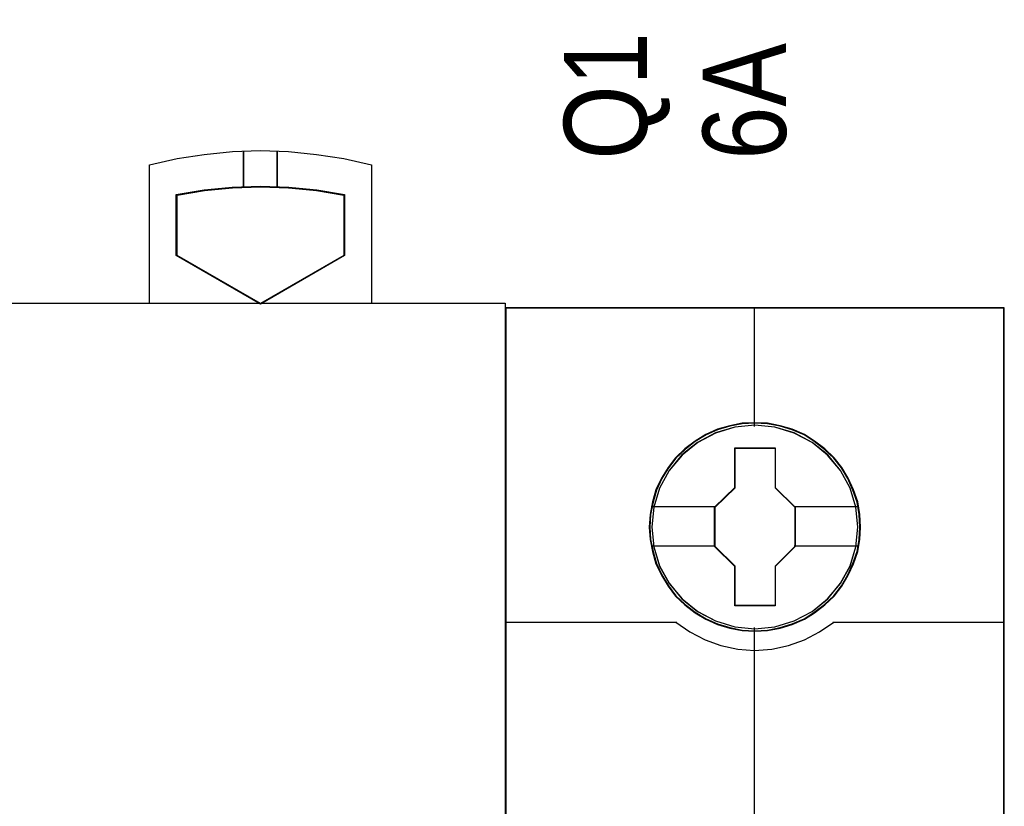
# Model space of a CAD drawing. Header units: millimetres. Extents: x -1290 to 1795, y -4192 to -1311.
# Tile 444 of 656: x 1430.87 to 1437.97, y -3620.24 to -3614.57. Entities that reach past the tile are written whole.
import ezdxf

# ---------------------------------------------------------------- set-up
doc = ezdxf.new("R2010")
doc.units = ezdxf.units.MM
doc.layers.add('45', color=7, linetype='Continuous')
doc.layers.add('Aparatura', color=7, linetype='Continuous', lineweight=13)
doc.styles.get("Standard").update_dxf_attribs({"font": 'ARIALN.TTF', "width": 0.8})

# ---------------------------------------------------------------- blocks, each defined once
blk = doc.blocks.new('*U255')
at = {"layer": '45', "color": 7}
for points in [[(194.820544, -83.682516), (194.820544, -78.685241), (194.820544, -78.685241), (195.813765, -78.462879), (196.789458, -78.310738), (197.811891, -78.21126), (198.822639, -78.17615), (199.833387, -78.21126), (200.83245, -78.310738), (201.825671, -78.462879), (202.824734, -78.685241), (202.824734, -78.685241), (202.824734, -83.682516), (194.820544, -83.682516)], [(198.204866, -79.506511), (198.204866, -78.194104), (198.204866, -79.506511)], [(199.417133, -79.506511), (199.417133, -78.194104), (199.417133, -79.506511)], [(199.842318, -79.487684), (200.850576, -79.588484), (201.847041, -79.760438), (201.847041, -81.954332), (198.822268, -83.709447), (195.785702, -81.954332), (195.785702, -79.760438), (196.788064, -79.588484), (197.802218, -79.487684), (198.822268, -79.458037), (199.842318, -79.487684)], [(195.812562, -81.949637), (195.812562, -79.783538), (195.812562, -79.783538), (196.806336, -79.613762), (197.811801, -79.514239), (198.823113, -79.484967), (199.834424, -79.514239), (200.834043, -79.613762), (201.821972, -79.783538), (201.821972, -79.783538), (201.821972, -81.949637), (201.821972, -81.949637), (198.823113, -83.682516), (198.823113, -83.682516), (195.812562, -81.949637), (195.812562, -81.949637)], [(189.638413, -83.671744), (207.639782, -83.671744), (207.639782, -83.671744), (207.639782, -166.633485), (207.639782, -166.633485), (189.638413, -166.633485), (189.638413, -166.633485), (189.638413, -83.671744), (189.638413, -83.671744)], [(189.641994, -83.67713), (207.63441, -83.67713), (207.63441, -166.628099), (189.641994, -166.628099), (189.641994, -83.67713)]]:
    blk.add_lwpolyline(points, close=True, dxfattribs=at)
blk = doc.blocks.new('*A256')
at = {"layer": '45', "color": 7}
for points in [[(225.616082, -83.838713), (207.639782, -83.838713), (207.639782, -165.563452), (225.616082, -165.563452), (225.616082, -83.838713)], [(225.598175, -83.856666), (207.659479, -83.856666), (207.659479, -165.545498), (225.598175, -165.545498), (225.598175, -83.856666)], [(220.43216, -91.738351), (220.409848, -91.286986), (220.337333, -90.835621), (220.181148, -90.400769), (219.997073, -89.982431), (219.762795, -89.591615), (219.483892, -89.244834), (219.149209, -88.925576), (218.781058, -88.644849), (218.412907, -88.402653), (217.977819, -88.215502), (217.542732, -88.088899), (217.085332, -88.000828), (216.63351, -87.97881), (216.17611, -88.000828), (215.729866, -88.088899), (215.278044, -88.215502), (214.865269, -88.402653), (214.474806, -88.644849), (214.112232, -88.925576), (213.771972, -89.244834), (213.509803, -89.591615), (213.264369, -89.982431), (213.063559, -90.400769), (212.94642, -90.835621), (212.857172, -91.286986), (212.823703, -91.738351), (212.857172, -92.184212), (212.94642, -92.624568), (213.063559, -93.05942), (213.264369, -93.472254), (213.509803, -93.868574), (213.771972, -94.226363), (214.112232, -94.545622), (214.474806, -94.826349), (214.865269, -95.057536), (215.278044, -95.244687), (215.729866, -95.376794), (216.17611, -95.47037), (216.63351, -95.492387), (217.085332, -95.47037), (217.542732, -95.376794), (217.977819, -95.244687), (218.412907, -95.057536), (218.781058, -94.826349), (219.149209, -94.545622), (219.483892, -94.226363), (219.762795, -93.868574), (219.997073, -93.472254), (220.181148, -93.05942), (220.337333, -92.624568), (220.409848, -92.184212), (220.43216, -91.738351)], [(220.43216, -91.738351), (220.409848, -91.286986), (220.337333, -90.835621), (220.181148, -90.400769), (219.997073, -89.982431), (219.762795, -89.591615), (219.483892, -89.244834), (219.149209, -88.925576), (218.781058, -88.644849), (218.412907, -88.402653), (217.977819, -88.215502), (217.542732, -88.088899), (217.085332, -88.000828), (216.63351, -87.97881), (216.17611, -88.000828), (215.729866, -88.088899), (215.278044, -88.215502), (214.865269, -88.402653), (214.474806, -88.644849), (214.112232, -88.925576), (213.771972, -89.244834), (213.509803, -89.591615), (213.264369, -89.982431), (213.063559, -90.400769), (212.94642, -90.835621), (212.857172, -91.286986), (212.823703, -91.738351), (212.857172, -92.184212), (212.94642, -92.624568), (213.063559, -93.05942), (213.264369, -93.472254), (213.509803, -93.868574), (213.771972, -94.226363), (214.112232, -94.545622), (214.474806, -94.826349), (214.865269, -95.057536), (215.278044, -95.244687), (215.729866, -95.376794), (216.17611, -95.47037), (216.63351, -95.492387), (217.085332, -95.47037), (217.542732, -95.376794), (217.977819, -95.244687), (218.412907, -95.057536), (218.781058, -94.826349), (219.149209, -94.545622), (219.483892, -94.226363), (219.762795, -93.868574), (219.997073, -93.472254), (220.181148, -93.05942), (220.337333, -92.624568), (220.409848, -92.184212), (220.43216, -91.738351)], [(215.913459, -88.883671), (217.364651, -88.883671), (217.364651, -90.311526), (218.084623, -91.017183), (218.084623, -92.445038), (217.364651, -93.161721), (217.364651, -94.57855), (215.913459, -94.57855), (215.913459, -93.161721), (215.176613, -92.445038), (215.176613, -91.017183), (215.913459, -90.311526), (215.913459, -88.883671)], [(215.913459, -88.883671), (217.364651, -88.883671), (217.364651, -88.883671), (217.364651, -90.311526), (217.364651, -90.311526), (218.084623, -91.017183), (218.084623, -91.017183), (218.084623, -92.445038), (218.084623, -92.445038), (217.364651, -93.161721), (217.364651, -93.161721), (217.364651, -94.57855), (217.364651, -94.57855), (215.913459, -94.57855), (215.913459, -94.57855), (215.913459, -93.161721), (215.913459, -93.161721), (215.176613, -92.445038), (215.176613, -92.445038), (215.176613, -91.017183), (215.176613, -91.017183), (215.913459, -90.311526), (215.913459, -90.311526), (215.913459, -88.883671), (215.913459, -88.883671)], [(215.923628, -88.901625), (217.356055, -88.901625), (217.356055, -90.320476), (218.066716, -91.021685), (218.066716, -92.440536), (217.356055, -93.152701), (217.356055, -94.560596), (215.923628, -94.560596), (215.923628, -93.152701), (215.19631, -92.440536), (215.19631, -91.021685), (215.923628, -90.320476), (215.923628, -88.901625)]]:
    blk.add_lwpolyline(points, close=True, dxfattribs=at)
at = {"layer": '45', "color": 139}
for points in [[(225.616082, -83.838713), (207.639782, -83.838713), (207.639782, -165.563452), (225.616082, -165.563452), (225.616082, -83.838713)], [(220.414254, -91.738338), (220.392047, -91.28913), (220.319873, -90.839922), (220.164423, -90.407148), (219.981214, -89.990809), (219.748039, -89.601861), (219.470449, -89.256738), (219.137342, -88.939005), (218.770923, -88.65962), (218.404505, -88.418581), (217.971465, -88.232324), (217.538426, -88.106327), (217.083179, -88.018676), (216.633484, -87.996764), (216.178237, -88.018676), (215.734093, -88.106327), (215.284398, -88.232324), (214.873566, -88.418581), (214.48494, -88.65962), (214.124074, -88.939005), (213.785415, -89.256738), (213.52448, -89.601861), (213.280201, -89.990809), (213.080337, -90.407148), (212.963749, -90.839922), (212.874921, -91.28913), (212.84161, -91.738338), (212.874921, -92.182068), (212.963749, -92.62032), (213.080337, -93.053093), (213.280201, -93.463954), (213.52448, -93.858381), (213.785415, -94.21446), (214.124074, -94.532193), (214.48494, -94.811578), (214.873566, -95.04166), (215.284398, -95.227917), (215.734093, -95.359393), (216.178237, -95.452521), (216.633484, -95.474434), (217.083179, -95.452521), (217.538426, -95.359393), (217.971465, -95.227917), (218.404505, -95.04166), (218.770923, -94.811578), (219.137342, -94.532193), (219.470449, -94.21446), (219.748039, -93.858381), (219.981214, -93.463954), (220.164423, -93.053093), (220.319873, -92.62032), (220.392047, -92.182068), (220.414254, -91.738338)], [(220.344419, -91.73919), (220.266313, -91.017899), (220.059891, -90.33515), (219.719574, -89.701956), (219.250941, -89.145846), (218.693045, -88.688845), (218.051464, -88.352977), (217.354093, -88.138241), (216.628827, -88.072169), (215.903562, -88.138241), (215.206191, -88.352977), (214.570189, -88.688845), (214.006713, -89.145846), (213.53808, -89.701956), (213.197763, -90.33515), (212.991341, -91.017899), (212.913236, -91.73919), (212.991341, -92.454974), (213.197763, -93.143229), (213.53808, -93.770917), (214.006713, -94.327027), (214.570189, -94.778522), (215.206191, -95.119896), (215.903562, -95.329126), (216.628827, -95.40621), (217.354093, -95.329126), (218.051464, -95.119896), (218.693045, -94.778522), (219.250941, -94.327027), (219.719574, -93.770917), (220.059891, -93.143229), (220.266313, -92.454974), (220.344419, -91.73919)], [(220.339047, -91.733743), (220.266516, -91.017947), (220.060083, -90.335187), (219.714168, -89.696476), (219.256667, -89.140358), (218.69316, -88.688855), (218.045964, -88.347475), (217.348554, -88.138242), (216.623248, -88.072169), (215.903521, -88.138242), (215.211691, -88.347475), (214.564495, -88.688855), (214.000988, -89.140358), (213.543487, -89.696476), (213.197572, -90.335187), (212.985559, -91.017947), (212.918608, -91.733743), (212.985559, -92.44954), (213.197572, -93.137806), (213.543487, -93.765504), (214.000988, -94.327129), (214.564495, -94.778632), (215.211691, -95.114506), (215.903521, -95.329244), (216.623248, -95.400824), (217.348554, -95.329244), (218.045964, -95.114506), (218.69316, -94.778632), (219.256667, -94.327129), (219.714168, -93.765504), (220.060083, -93.137806), (220.266516, -92.44954), (220.339047, -91.733743)]]:
    blk.add_lwpolyline(points, close=True, dxfattribs=at)
for points in [[(216.603758, -83.838713), (216.603758, -88.115258)], [(207.639782, -95.160246), (213.822884, -95.160246)], [(213.78349, -95.160246), (214.286436, -95.51842), (214.834089, -95.808371), (215.409684, -96.007356), (216.018808, -96.143804), (216.622344, -96.183601), (217.237056, -96.143804), (217.84618, -96.007356), (218.421774, -95.808371), (218.958251, -95.51842), (219.472374, -95.160246)], [(216.603758, -95.35594), (216.603758, -102.580465)], [(219.43477, -95.160246), (225.616082, -95.160246)]]:
    blk.add_lwpolyline(points, dxfattribs=at)
at = {"layer": '45', "color": 7}
for points in [[(212.895329, -91.002195), (215.216007, -91.002195)], [(218.047019, -91.002195), (220.360534, -91.002195)], [(212.895329, -92.420528), (215.216007, -92.420528)], [(218.047019, -92.420528), (220.360534, -92.420528)]]:
    blk.add_lwpolyline(points, dxfattribs=at)

msp = doc.modelspace()

# ---------------------------------------------------------------- block references
at = {"layer": 'Aparatura', "color": 7, "lineweight": 13, "xscale": 0.2, "yscale": 0.2, "zscale": 0.2}
msp.add_blockref('*U255', (1392.845, -3599.8783), dxfattribs=at)
at = {"layer": 'Aparatura', "color": 7, "lineweight": 13}
ref = msp.add_blockref('*A256', (1392.845, -3599.8783), dxfattribs=dict(at, xscale=0.2, yscale=0.2, zscale=0.2))
ref.add_attrib('Oznaczenie', 'Q1', (1435.395, -3615.5783), dxfattribs={"layer": '0', "height": 0.6, "rotation": 90, "flags": 2})
ref.add_attrib('Pr¹d znamionowy', '6A', (1436.395, -3615.5783), dxfattribs={"layer": '0', "height": 0.6, "rotation": 90, "flags": 2})

doc.saveas('drawing.dxf')
